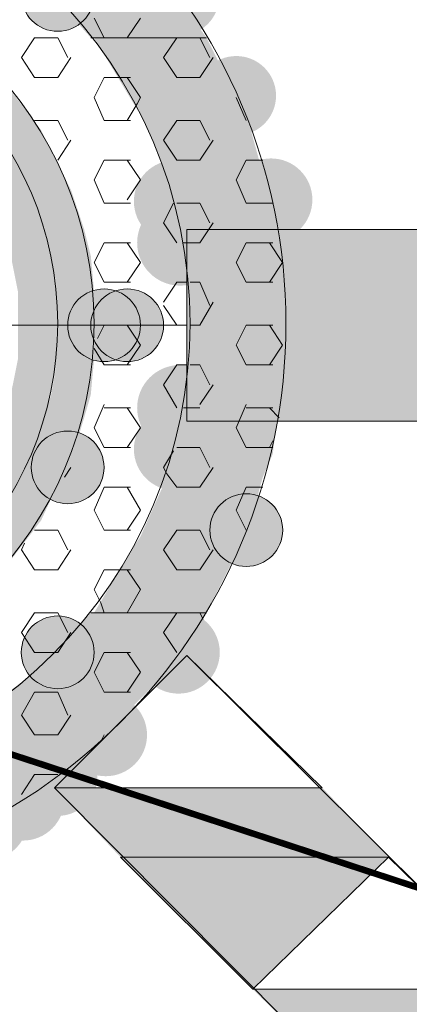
# Model space of a CAD drawing. Extents: x 3940905 to 4145695, y 925352 to 1109797.
# Tile 537 of 656: x 4011399 to 4011459, y 1099836 to 1099988. Entities that reach past the tile are written whole.
import ezdxf

# ---------------------------------------------------------------- set-up
doc = ezdxf.new("R2010")
doc.units = 0
doc.header["$LTSCALE"] = 750
doc.header["$MEASUREMENT"] = 0
doc.linetypes.add('DASHED', pattern=[0.75, 0.5, -0.25])
doc.layers.add('CKD Equipments', color=252, linetype='CONTINUOUS', lineweight=0)
doc.layers.add('CKD-Hood', color=1, linetype='CONTINUOUS')

msp = doc.modelspace()

# ---------------------------------------------------------------- hatches: boundary and pattern name
at = {"layer": 'CKD Equipments', "true_color": 0x808080}
h = msp.add_hatch(color=8, dxfattribs=at)
edge = h.paths.add_edge_path(flags=16)
edge.add_arc((4011404.54, 1099991.89), 5.6, 0, 360)
h = msp.add_hatch(color=8, dxfattribs=at)
edge = h.paths.add_edge_path(flags=16)
edge.add_arc((4011423.11, 1099991.89), 6.36, 0, 360)
h = msp.add_hatch(color=8, dxfattribs=at)
h.paths.add_polyline_path([(4011427.44, 1099985.28), (4011402, 1099993.93), (4011421.33, 1099993.93)])
h.paths.add_polyline_path([(4011409.63, 1099985.28), (4011427.44, 1099985.28), (4011402, 1099993.93)])
h = msp.add_hatch(color=8, dxfattribs=at)
h.paths.add_polyline_path([(4011432.53, 1099975.1), (4011410.14, 1099985.28), (4011427.44, 1099985.28)])
h.paths.add_polyline_path([(4011416.25, 1099975.1), (4011432.53, 1099975.1), (4011410.14, 1099985.28)])
h = msp.add_hatch(color=8, dxfattribs=at)
edge = h.paths.add_edge_path(flags=16)
edge.add_arc((4011432.02, 1099976.37), 6.11, 0, 360)
h = msp.add_hatch(color=8, dxfattribs=at)
h.paths.add_polyline_path([(4011400.47, 1099973.07), (4011387.24, 1099979.68), (4011395.38, 1099979.68)])
h.paths.add_polyline_path([(4011393.86, 1099973.07), (4011400.47, 1099973.07), (4011387.24, 1099979.68)])
h = msp.add_hatch(color=8, dxfattribs=at)
h.paths.add_polyline_path([(4011433.55, 1099973.58), (4011416.25, 1099975.1), (4011432.53, 1099975.1)])
h.paths.add_polyline_path([(4011417.26, 1099973.58), (4011433.55, 1099973.58), (4011416.25, 1099975.1)])
h = msp.add_hatch(color=8, dxfattribs=at)
h.paths.add_polyline_path([(4011402, 1099971.03), (4011393.86, 1099973.07), (4011400.47, 1099973.07)])
h.paths.add_polyline_path([(4011394.88, 1099971.03), (4011402, 1099971.03), (4011393.86, 1099973.07)])
h = msp.add_hatch(color=8, dxfattribs=at)
h.paths.add_polyline_path([(4011436.09, 1099964.42), (4011417.26, 1099973.58), (4011433.55, 1099973.58)])
h.paths.add_polyline_path([(4011421.33, 1099964.42), (4011436.09, 1099964.42), (4011417.26, 1099973.58)])
h = msp.add_hatch(color=8, dxfattribs=at)
h.paths.add_polyline_path([(4011405.05, 1099964.93), (4011394.88, 1099971.03), (4011402, 1099971.03)])
h.paths.add_polyline_path([(4011398.95, 1099964.93), (4011405.05, 1099964.93), (4011394.88, 1099971.03)])
h = msp.add_hatch(color=8, dxfattribs=at)
h.paths.add_polyline_path([(4011398.95, 1099964.93), (4011389.28, 1099969.51), (4011395.89, 1099969.51)])
h.paths.add_polyline_path([(4011391.82, 1099964.93), (4011398.95, 1099964.93), (4011389.28, 1099969.51)])
h = msp.add_hatch(color=8, dxfattribs=at)
edge = h.paths.add_edge_path(flags=16)
edge.add_arc((4011422.61, 1099960.09), 6.35, 0, 360)
h = msp.add_hatch(color=8, dxfattribs=at)
edge = h.paths.add_edge_path(flags=16)
edge.add_arc((4011437.36, 1099960.35), 6.36, 0, 360)
h = msp.add_hatch(color=8, dxfattribs=at)
h.paths.add_polyline_path([(4011399.96, 1099961.87), (4011391.82, 1099964.93), (4011398.95, 1099964.93)])
h.paths.add_polyline_path([(4011393.86, 1099961.87), (4011399.96, 1099961.87), (4011391.82, 1099964.93)])
h = msp.add_hatch(color=8, dxfattribs=at)
h.paths.add_polyline_path([(4011406.58, 1099961.87), (4011398.95, 1099964.93), (4011405.05, 1099964.93)])
h.paths.add_polyline_path([(4011399.96, 1099961.87), (4011406.58, 1099961.87), (4011398.95, 1099964.93)])
h = msp.add_hatch(color=8, dxfattribs=at)
h.paths.add_polyline_path([(4011437.62, 1099960.86), (4011421.33, 1099964.42), (4011436.09, 1099964.42)])
h.paths.add_polyline_path([(4011422.35, 1099960.86), (4011437.62, 1099960.86), (4011421.33, 1099964.42)])
h = msp.add_hatch(color=8, dxfattribs=at)
h.paths.add_polyline_path([(4011402.51, 1099955.77), (4011393.86, 1099961.87), (4011399.96, 1099961.87)])
h.paths.add_polyline_path([(4011396.4, 1099955.77), (4011402.51, 1099955.77), (4011393.86, 1099961.87)])
h = msp.add_hatch(color=8, dxfattribs=at)
h.paths.add_polyline_path([(4011408.61, 1099955.77), (4011399.96, 1099961.87), (4011406.58, 1099961.87)])
h.paths.add_polyline_path([(4011402.51, 1099955.77), (4011408.61, 1099955.77), (4011399.96, 1099961.87)])
h = msp.add_hatch(color=8, dxfattribs=at)
h.paths.add_polyline_path([(4011438.63, 1099952.71), (4011422.35, 1099960.86), (4011437.62, 1099960.86)])
h.paths.add_polyline_path([(4011423.88, 1099952.71), (4011438.63, 1099952.71), (4011422.35, 1099960.86)])
h = msp.add_hatch(color=8, dxfattribs=at)
edge = h.paths.add_edge_path(flags=16)
edge.add_arc((4011423.37, 1099953.73), 6.61, 0, 360)
h = msp.add_hatch(color=8, dxfattribs=at)
h.paths.add_polyline_path([(4011403.02, 1099953.73), (4011396.4, 1099955.77), (4011402.51, 1099955.77)])
h.paths.add_polyline_path([(4011396.91, 1099953.73), (4011403.02, 1099953.73), (4011396.4, 1099955.77)])
h = msp.add_hatch(color=8, dxfattribs=at)
h.paths.add_polyline_path([(4011409.63, 1099951.7), (4011402.51, 1099955.77), (4011408.61, 1099955.77)])
h.paths.add_polyline_path([(4011403.53, 1099951.7), (4011409.63, 1099951.7), (4011402.51, 1099955.77)])
at = {"layer": 'CKD Equipments', "true_color": 0xff0000}
h = msp.add_hatch(color=1, dxfattribs=at)
h.paths.add_polyline_path([(4011424.39, 1099926.26), (4011476.29, 1099955.77), (4011424.39, 1099955.77)])
h.paths.add_polyline_path([(4011476.29, 1099926.26), (4011424.39, 1099926.26), (4011476.29, 1099955.77)])
at = {"layer": 'CKD Equipments', "true_color": 0x808080}
h = msp.add_hatch(color=8, dxfattribs=at)
h.paths.add_polyline_path([(4011404.54, 1099946.1), (4011396.91, 1099953.73), (4011403.02, 1099953.73)])
h.paths.add_polyline_path([(4011398.44, 1099946.1), (4011404.54, 1099946.1), (4011396.91, 1099953.73)])
h = msp.add_hatch(color=8, dxfattribs=at)
h.paths.add_polyline_path([(4011410.14, 1099946.1), (4011403.53, 1099951.7), (4011409.63, 1099951.7)])
h.paths.add_polyline_path([(4011404.54, 1099946.1), (4011410.14, 1099946.1), (4011403.53, 1099951.7)])
h = msp.add_hatch(color=8, dxfattribs=at)
h.paths.add_polyline_path([(4011439.65, 1099947.63), (4011423.88, 1099952.71), (4011438.63, 1099952.71)])
h.paths.add_polyline_path([(4011424.39, 1099947.63), (4011439.65, 1099947.63), (4011423.88, 1099952.71)])
h = msp.add_hatch(color=8, dxfattribs=at)
h.paths.add_polyline_path([(4011439.65, 1099941.01), (4011424.39, 1099947.63), (4011439.65, 1099947.63)])
h.paths.add_polyline_path([(4011424.9, 1099941.01), (4011439.65, 1099941.01), (4011424.39, 1099947.63)])
h = msp.add_hatch(color=8, dxfattribs=at)
h.paths.add_polyline_path([(4011404.54, 1099945.59), (4011398.44, 1099946.1), (4011404.54, 1099946.1)])
h.paths.add_polyline_path([(4011398.44, 1099945.59), (4011404.54, 1099945.59), (4011398.44, 1099946.1)])
h = msp.add_hatch(color=8, dxfattribs=at)
h.paths.add_polyline_path([(4011404.54, 1099936.94), (4011398.44, 1099945.59), (4011404.54, 1099945.59)])
h.paths.add_polyline_path([(4011398.44, 1099936.94), (4011404.54, 1099936.94), (4011398.44, 1099945.59)])
h = msp.add_hatch(color=8, dxfattribs=at)
h.paths.add_polyline_path([(4011410.65, 1099941.01), (4011404.54, 1099946.1), (4011410.14, 1099946.1)])
h.paths.add_polyline_path([(4011404.54, 1099941.01), (4011410.65, 1099941.01), (4011404.54, 1099946.1)])
h = msp.add_hatch(color=8, dxfattribs=at)
edge = h.paths.add_edge_path(flags=16)
edge.add_arc((4011411.67, 1099941.01), 5.6, 0, 360)
h = msp.add_hatch(color=8, dxfattribs=at)
edge = h.paths.add_edge_path(flags=16)
edge.add_arc((4011415.23, 1099941.01), 5.6, 0, 360)
h = msp.add_hatch(color=8, dxfattribs=at)
h.paths.add_polyline_path([(4011410.14, 1099935.92), (4011404.54, 1099941.01), (4011410.65, 1099941.01)])
h.paths.add_polyline_path([(4011404.54, 1099935.92), (4011410.14, 1099935.92), (4011404.54, 1099941.01)])
h = msp.add_hatch(color=8, dxfattribs=at)
h.paths.add_polyline_path([(4011439.65, 1099934.4), (4011424.9, 1099941.01), (4011439.65, 1099941.01)])
h.paths.add_polyline_path([(4011424.39, 1099934.4), (4011439.65, 1099934.4), (4011424.9, 1099941.01)])
h = msp.add_hatch(color=8, dxfattribs=at)
h.paths.add_polyline_path([(4011404.54, 1099935.92), (4011398.44, 1099936.94), (4011404.54, 1099936.94)])
h.paths.add_polyline_path([(4011398.44, 1099935.92), (4011404.54, 1099935.92), (4011398.44, 1099936.94)])
h = msp.add_hatch(color=8, dxfattribs=at)
h.paths.add_polyline_path([(4011403.02, 1099928.29), (4011398.44, 1099935.92), (4011404.54, 1099935.92)])
h.paths.add_polyline_path([(4011396.91, 1099928.29), (4011403.02, 1099928.29), (4011398.44, 1099935.92)])
h = msp.add_hatch(color=8, dxfattribs=at)
h.paths.add_polyline_path([(4011409.63, 1099930.33), (4011404.54, 1099935.92), (4011410.14, 1099935.92)])
h.paths.add_polyline_path([(4011403.53, 1099930.33), (4011409.63, 1099930.33), (4011404.54, 1099935.92)])
h = msp.add_hatch(color=8, dxfattribs=at)
edge = h.paths.add_edge_path(flags=16)
edge.add_arc((4011423.37, 1099928.29), 6.61, 0, 360)
h = msp.add_hatch(color=8, dxfattribs=at)
h.paths.add_polyline_path([(4011438.63, 1099929.31), (4011424.39, 1099934.4), (4011439.65, 1099934.4)])
h.paths.add_polyline_path([(4011423.88, 1099929.31), (4011438.63, 1099929.31), (4011424.39, 1099934.4)])
h = msp.add_hatch(color=8, dxfattribs=at)
h.paths.add_polyline_path([(4011408.61, 1099926.77), (4011403.53, 1099930.33), (4011409.63, 1099930.33)])
h.paths.add_polyline_path([(4011402.51, 1099926.77), (4011408.61, 1099926.77), (4011403.53, 1099930.33)])
h = msp.add_hatch(color=8, dxfattribs=at)
h.paths.add_polyline_path([(4011437.62, 1099921.17), (4011423.88, 1099929.31), (4011438.63, 1099929.31)])
h.paths.add_polyline_path([(4011422.35, 1099921.17), (4011437.62, 1099921.17), (4011423.88, 1099929.31)])
h = msp.add_hatch(color=8, dxfattribs=at)
h.paths.add_polyline_path([(4011402.51, 1099926.77), (4011396.91, 1099928.29), (4011403.02, 1099928.29)])
h.paths.add_polyline_path([(4011396.4, 1099926.77), (4011402.51, 1099926.77), (4011396.91, 1099928.29)])
h = msp.add_hatch(color=8, dxfattribs=at)
edge = h.paths.add_edge_path(flags=16)
edge.add_arc((4011422.61, 1099921.93), 6.35, 0, 360)
h = msp.add_hatch(color=8, dxfattribs=at)
h.paths.add_polyline_path([(4011399.96, 1099920.15), (4011396.4, 1099926.77), (4011402.51, 1099926.77)])
h.paths.add_polyline_path([(4011393.86, 1099920.15), (4011399.96, 1099920.15), (4011396.4, 1099926.77)])
h = msp.add_hatch(color=8, dxfattribs=at)
h.paths.add_polyline_path([(4011406.58, 1099920.15), (4011402.51, 1099926.77), (4011408.61, 1099926.77)])
h.paths.add_polyline_path([(4011399.96, 1099920.15), (4011406.58, 1099920.15), (4011402.51, 1099926.77)])
h = msp.add_hatch(color=8, dxfattribs=at)
edge = h.paths.add_edge_path(flags=16)
edge.add_arc((4011406.07, 1099919.13), 5.6, 0, 360)
h = msp.add_hatch(color=8, dxfattribs=at)
h.paths.add_polyline_path([(4011398.95, 1099917.61), (4011393.86, 1099920.15), (4011399.96, 1099920.15)])
h.paths.add_polyline_path([(4011391.82, 1099917.61), (4011398.95, 1099917.61), (4011393.86, 1099920.15)])
h = msp.add_hatch(color=8, dxfattribs=at)
h.paths.add_polyline_path([(4011405.05, 1099917.61), (4011399.96, 1099920.15), (4011406.58, 1099920.15)])
h.paths.add_polyline_path([(4011398.95, 1099917.61), (4011405.05, 1099917.61), (4011399.96, 1099920.15)])
h = msp.add_hatch(color=8, dxfattribs=at)
h.paths.add_polyline_path([(4011436.09, 1099917.61), (4011422.35, 1099921.17), (4011437.62, 1099921.17)])
h.paths.add_polyline_path([(4011421.33, 1099917.61), (4011436.09, 1099917.61), (4011422.35, 1099921.17)])
h = msp.add_hatch(color=8, dxfattribs=at)
h.paths.add_polyline_path([(4011395.89, 1099912.52), (4011391.82, 1099917.61), (4011398.95, 1099917.61)])
h.paths.add_polyline_path([(4011389.28, 1099912.52), (4011395.89, 1099912.52), (4011391.82, 1099917.61)])
h = msp.add_hatch(color=8, dxfattribs=at)
h.paths.add_polyline_path([(4011402, 1099910.99), (4011398.95, 1099917.61), (4011405.05, 1099917.61)])
h.paths.add_polyline_path([(4011394.88, 1099910.99), (4011402, 1099910.99), (4011398.95, 1099917.61)])
h = msp.add_hatch(color=8, dxfattribs=at)
h.paths.add_polyline_path([(4011433.55, 1099908.45), (4011421.33, 1099917.61), (4011436.09, 1099917.61)])
h.paths.add_polyline_path([(4011417.26, 1099908.45), (4011433.55, 1099908.45), (4011421.33, 1099917.61)])
h = msp.add_hatch(color=8, dxfattribs=at)
edge = h.paths.add_edge_path(flags=16)
edge.add_arc((4011433.55, 1099909.47), 5.6, 0, 360)
h = msp.add_hatch(color=8, dxfattribs=at)
h.paths.add_polyline_path([(4011400.47, 1099908.96), (4011394.88, 1099910.99), (4011402, 1099910.99)])
h.paths.add_polyline_path([(4011393.86, 1099908.96), (4011400.47, 1099908.96), (4011394.88, 1099910.99)])
h = msp.add_hatch(color=8, dxfattribs=at)
h.paths.add_polyline_path([(4011395.38, 1099902.34), (4011393.86, 1099908.96), (4011400.47, 1099908.96)])
h.paths.add_polyline_path([(4011387.24, 1099902.34), (4011395.38, 1099902.34), (4011393.86, 1099908.96)])
h = msp.add_hatch(color=8, dxfattribs=at)
h.paths.add_polyline_path([(4011432.53, 1099906.92), (4011417.26, 1099908.45), (4011433.55, 1099908.45)])
h.paths.add_polyline_path([(4011416.25, 1099906.92), (4011432.53, 1099906.92), (4011417.26, 1099908.45)])
h = msp.add_hatch(color=8, dxfattribs=at)
h.paths.add_polyline_path([(4011427.44, 1099896.75), (4011416.25, 1099906.92), (4011432.53, 1099906.92)])
h.paths.add_polyline_path([(4011410.14, 1099896.75), (4011427.44, 1099896.75), (4011416.25, 1099906.92)])
h = msp.add_hatch(color=8, dxfattribs=at)
edge = h.paths.add_edge_path(flags=16)
edge.add_arc((4011423.11, 1099890.64), 6.36, 0, 360)
h = msp.add_hatch(color=8, dxfattribs=at)
edge = h.paths.add_edge_path(flags=16)
edge.add_arc((4011404.54, 1099890.64), 5.6, 0, 360)
h = msp.add_hatch(color=8, dxfattribs=at)
h.paths.add_polyline_path([(4011421.33, 1099888.1), (4011409.63, 1099896.75), (4011427.44, 1099896.75)])
h.paths.add_polyline_path([(4011402, 1099888.1), (4011421.33, 1099888.1), (4011409.63, 1099896.75)])
h = msp.add_hatch(color=8, dxfattribs=at)
h.paths.add_polyline_path([(4011419.81, 1099886.06), (4011402, 1099888.1), (4011421.33, 1099888.1)])
h.paths.add_polyline_path([(4011398.95, 1099886.06), (4011419.81, 1099886.06), (4011402, 1099888.1)])
h = msp.add_hatch(color=8, dxfattribs=at)
h.paths.add_polyline_path([(4011414.72, 1099880.97), (4011398.95, 1099886.06), (4011419.81, 1099886.06)])
h.paths.add_polyline_path([(4011392.33, 1099880.97), (4011414.72, 1099880.97), (4011398.95, 1099886.06)])
h = msp.add_hatch(color=8, dxfattribs=at)
edge = h.paths.add_edge_path(flags=16)
edge.add_arc((4011411.92, 1099877.92), 6.36, 0, 360)
h = msp.add_hatch(color=8, dxfattribs=at)
h.paths.add_polyline_path([(4011410.65, 1099876.39), (4011392.33, 1099880.97), (4011414.72, 1099880.97)])
h.paths.add_polyline_path([(4011384.19, 1099876.39), (4011410.65, 1099876.39), (4011392.33, 1099880.97)])
h = msp.add_hatch(color=8, dxfattribs=at)
edge = h.paths.add_edge_path(flags=16)
edge.add_arc((4011404.54, 1099871.56), 6.11, 0, 360)
h = msp.add_hatch(color=8, dxfattribs=at)
h.paths.add_polyline_path([(4011409.12, 1099874.87), (4011384.19, 1099876.39), (4011410.65, 1099876.39)])
h.paths.add_polyline_path([(4011382.16, 1099874.87), (4011409.12, 1099874.87), (4011384.19, 1099876.39)])
h = msp.add_hatch(color=8, dxfattribs=at)
h.paths.add_polyline_path([(4011404.03, 1099871.3), (4011382.16, 1099874.87), (4011409.12, 1099874.87)])
h.paths.add_polyline_path([(4011370.96, 1099871.3), (4011404.03, 1099871.3), (4011382.16, 1099874.87)])
h = msp.add_hatch(color=8, dxfattribs=at)
edge = h.paths.add_edge_path(flags=16)
edge.add_arc((4011399.2, 1099868), 6.35, 0, 360)
h = msp.add_hatch(color=8, dxfattribs=at)
h.paths.add_polyline_path([(4011401.49, 1099869.27), (4011370.96, 1099871.3), (4011404.03, 1099871.3)])
h.paths.add_polyline_path([(4011359.26, 1099869.27), (4011401.49, 1099869.27), (4011370.96, 1099871.3)])
h = msp.add_hatch(color=8, dxfattribs=at)
edge = h.paths.add_edge_path(flags=16)
edge.add_arc((4011393.6, 1099864.94), 6.35, 0, 360)
at = {"layer": 'CKD Equipments', "true_color": 0xff0000}
h = msp.add_hatch(color=1, dxfattribs=at)
h.paths.add_polyline_path([(4011414.21, 1099859.09), (4011445.25, 1099869.78), (4011404.03, 1099869.78)])
h.paths.add_polyline_path([(4011455.42, 1099859.09), (4011414.21, 1099859.09), (4011445.25, 1099869.78)])
at = {"layer": 'CKD Equipments', "true_color": 0x808080}
h = msp.add_hatch(color=8, dxfattribs=at)
h.paths.add_polyline_path([(4011399.96, 1099868.25), (4011304.82, 1099869.27), (4011401.49, 1099869.27)])
h.paths.add_polyline_path([(4011306.34, 1099868.25), (4011399.96, 1099868.25), (4011304.82, 1099869.27)])
h = msp.add_hatch(color=8, dxfattribs=at)
h.paths.add_polyline_path([(4011393.86, 1099865.2), (4011306.34, 1099868.25), (4011399.96, 1099868.25)])
h.paths.add_polyline_path([(4011311.94, 1099865.2), (4011393.86, 1099865.2), (4011306.34, 1099868.25)])
h = msp.add_hatch(color=8, dxfattribs=at)
h.paths.add_polyline_path([(4011476.79, 1099797.02), (4011476.29, 1099838.74), (4011434.56, 1099838.74)])
h.paths.add_polyline_path([(4011518.01, 1099797.02), (4011476.79, 1099797.02), (4011476.29, 1099838.74)])

# ---------------------------------------------------------------- linework, layer by layer
at = {"layer": 'CKD Equipments', "color": 8, "true_color": 0x808080}
for p, q in [((4011410.14, 1099988.33), (4011411.67, 1099985.28)), ((4011417.26, 1099988.33), (4011415.23, 1099985.28)), ((4011400.98, 1099985.28), (4011398.95, 1099982.23)), ((4011404.54, 1099985.28), (4011400.98, 1099985.28)), ((4011404.54, 1099985.28), (4011406.07, 1099982.23)), ((4011409.63, 1099985.28), (4011409.63, 1099985.28)), ((4011409.63, 1099985.28), (4011427.44, 1099985.28)), ((4011427.44, 1099985.28), (4011409.63, 1099985.28)), ((4011409.63, 1099985.28), (4011427.44, 1099985.28)), ((4011410.14, 1099985.28), (4011409.63, 1099985.28)), ((4011409.63, 1099985.28), (4011409.63, 1099985.28)), ((4011427.44, 1099985.28), (4011410.14, 1099985.28)), ((4011415.74, 1099985.28), (4011411.67, 1099985.28)), ((4011422.86, 1099985.28), (4011420.82, 1099982.23)), ((4011426.42, 1099985.28), (4011422.86, 1099985.28)), ((4011426.42, 1099985.28), (4011427.95, 1099982.23)), ((4011398.95, 1099982.23), (4011400.98, 1099979.17)), ((4011406.58, 1099982.23), (4011404.54, 1099979.17)), ((4011420.82, 1099982.23), (4011422.86, 1099979.17)), ((4011428.46, 1099982.23), (4011426.42, 1099979.17)), ((4011404.54, 1099979.17), (4011400.98, 1099979.17)), ((4011411.67, 1099979.17), (4011410.14, 1099976.12)), ((4011414.21, 1099979.17), (4011411.67, 1099979.17)), ((4011415.74, 1099979.17), (4011414.21, 1099979.17)), ((4011415.23, 1099979.17), (4011417.26, 1099976.12)), ((4011426.42, 1099979.17), (4011422.86, 1099979.17)), ((4011410.14, 1099976.12), (4011411.67, 1099972.56)), ((4011417.26, 1099976.12), (4011416.75, 1099975.1)), ((4011432.02, 1099976.12), (4011433.55, 1099972.56)), ((4011416.75, 1099975.1), (4011415.23, 1099972.56)), ((4011404.54, 1099972.56), (4011400.98, 1099972.56)), ((4011404.54, 1099972.56), (4011406.07, 1099969.51)), ((4011415.74, 1099972.56), (4011411.67, 1099972.56)), ((4011422.86, 1099972.56), (4011420.82, 1099969.51)), ((4011426.42, 1099972.56), (4011422.86, 1099972.56)), ((4011426.42, 1099972.56), (4011427.95, 1099969.51)), ((4011406.58, 1099969.51), (4011404.54, 1099966.45)), ((4011420.82, 1099969.51), (4011422.86, 1099966.45)), ((4011428.46, 1099969.51), (4011426.42, 1099966.45)), ((4011411.67, 1099966.45), (4011410.14, 1099963.4)), ((4011415.74, 1099966.45), (4011411.67, 1099966.45)), ((4011415.23, 1099966.45), (4011417.26, 1099963.4)), ((4011426.42, 1099966.45), (4011422.86, 1099966.45)), ((4011433.55, 1099966.45), (4011432.02, 1099963.4)), ((4011436.09, 1099966.45), (4011433.55, 1099966.45)), ((4011410.14, 1099963.4), (4011411.67, 1099959.84)), ((4011417.26, 1099963.4), (4011415.23, 1099960.35)), ((4011432.02, 1099963.4), (4011433.55, 1099959.84)), ((4011415.74, 1099959.84), (4011411.67, 1099959.84)), ((4011422.35, 1099959.84), (4011420.82, 1099956.79)), ((4011426.42, 1099959.84), (4011422.86, 1099959.84)), ((4011426.42, 1099959.84), (4011427.95, 1099956.79)), ((4011437.62, 1099959.84), (4011433.55, 1099959.84)), ((4011420.82, 1099956.79), (4011422.86, 1099953.73)), ((4011428.46, 1099956.79), (4011426.42, 1099953.73)), ((4011528.18, 1099955.77), (4011424.39, 1099955.77)), ((4011424.39, 1099955.77), (4011424.39, 1099926.26)), ((4011411.67, 1099953.73), (4011410.14, 1099950.68)), ((4011415.74, 1099953.73), (4011411.67, 1099953.73)), ((4011415.23, 1099953.73), (4011417.26, 1099950.68)), ((4011426.42, 1099953.73), (4011423.88, 1099953.73)), ((4011433.55, 1099953.73), (4011432.02, 1099950.68)), ((4011437.62, 1099953.73), (4011433.55, 1099953.73)), ((4011437.11, 1099953.73), (4011439.14, 1099950.68)), ((4011410.14, 1099950.68), (4011411.67, 1099947.63)), ((4011417.26, 1099950.68), (4011415.23, 1099947.63)), ((4011432.02, 1099950.68), (4011433.55, 1099947.63)), ((4011439.14, 1099950.68), (4011437.11, 1099947.63)), ((4011415.74, 1099947.63), (4011411.67, 1099947.63)), ((4011422.86, 1099947.63), (4011420.82, 1099944.57)), ((4011424.39, 1099947.63), (4011422.86, 1099947.63)), ((4011426.42, 1099947.63), (4011424.9, 1099947.63)), ((4011426.42, 1099947.63), (4011427.95, 1099944.07)), ((4011437.62, 1099947.63), (4011433.55, 1099947.63)), ((4011420.82, 1099944.07), (4011422.86, 1099941.01)), ((4011428.46, 1099944.57), (4011426.42, 1099941.01)), ((4011424.39, 1099941.01), (4011281.92, 1099941.01)), ((4011411.67, 1099941.01), (4011410.65, 1099938.98)), ((4011415.74, 1099941.01), (4011411.67, 1099941.01)), ((4011415.23, 1099941.01), (4011417.26, 1099937.96)), ((4011424.39, 1099941.01), (4011422.86, 1099941.01)), ((4011426.42, 1099941.01), (4011424.9, 1099941.01)), ((4011433.55, 1099941.01), (4011432.02, 1099937.96)), ((4011437.62, 1099941.01), (4011433.55, 1099941.01)), ((4011437.11, 1099941.01), (4011439.14, 1099937.96)), ((4011417.26, 1099937.96), (4011415.23, 1099934.91)), ((4011432.02, 1099937.96), (4011433.55, 1099934.91)), ((4011439.14, 1099937.96), (4011437.11, 1099934.91)), ((4011410.14, 1099937.45), (4011411.67, 1099934.91)), ((4011415.74, 1099934.91), (4011411.67, 1099934.91)), ((4011422.86, 1099934.91), (4011420.82, 1099931.85)), ((4011424.39, 1099934.91), (4011422.86, 1099934.91)), ((4011426.42, 1099934.91), (4011424.9, 1099934.91)), ((4011426.42, 1099934.91), (4011427.95, 1099931.85)), ((4011437.62, 1099934.91), (4011433.55, 1099934.91)), ((4011420.82, 1099931.85), (4011422.86, 1099928.29)), ((4011428.46, 1099931.85), (4011426.42, 1099928.8)), ((4011411.67, 1099928.8), (4011410.14, 1099925.24)), ((4011415.74, 1099928.29), (4011411.67, 1099928.29)), ((4011415.23, 1099928.29), (4011417.26, 1099925.24)), ((4011426.42, 1099928.29), (4011423.88, 1099928.29)), ((4011433.55, 1099928.8), (4011432.02, 1099925.24)), ((4011437.62, 1099928.29), (4011433.55, 1099928.29)), ((4011437.11, 1099928.29), (4011438.63, 1099926.77)), ((4011424.39, 1099926.26), (4011528.18, 1099926.26)), ((4011410.14, 1099925.24), (4011411.67, 1099922.19)), ((4011417.26, 1099925.24), (4011415.23, 1099922.19)), ((4011432.02, 1099925.24), (4011433.55, 1099922.19)), ((4011437.62, 1099923.2), (4011437.11, 1099922.19)), ((4011415.74, 1099922.19), (4011411.67, 1099922.19)), ((4011422.35, 1099921.68), (4011420.82, 1099919.13)), ((4011426.42, 1099922.19), (4011422.86, 1099922.19)), ((4011426.42, 1099922.19), (4011427.95, 1099919.13)), ((4011437.62, 1099922.19), (4011433.55, 1099922.19)), ((4011406.58, 1099919.13), (4011405.56, 1099917.61)), ((4011420.82, 1099919.13), (4011421.33, 1099918.12)), ((4011428.46, 1099919.13), (4011426.42, 1099916.08)), ((4011421.33, 1099918.12), (4011422.86, 1099916.08)), ((4011411.67, 1099916.08), (4011410.14, 1099912.52)), ((4011415.74, 1099916.08), (4011411.67, 1099916.08)), ((4011415.23, 1099916.08), (4011417.26, 1099912.52)), ((4011426.42, 1099916.08), (4011422.86, 1099916.08)), ((4011433.55, 1099916.08), (4011432.02, 1099912.52)), ((4011436.09, 1099916.08), (4011433.55, 1099916.08)), ((4011410.14, 1099912.52), (4011411.67, 1099909.47)), ((4011417.26, 1099912.52), (4011415.23, 1099909.47)), ((4011432.02, 1099912.52), (4011433.55, 1099909.47)), ((4011404.54, 1099909.47), (4011400.98, 1099909.47)), ((4011404.54, 1099909.47), (4011406.07, 1099906.41)), ((4011415.74, 1099909.47), (4011411.67, 1099909.47)), ((4011422.86, 1099909.47), (4011420.82, 1099906.41)), ((4011426.42, 1099909.47), (4011422.86, 1099909.47)), ((4011426.42, 1099909.47), (4011427.95, 1099906.41)), ((4011399.45, 1099907.43), (4011398.95, 1099906.41)), ((4011398.95, 1099906.41), (4011400.98, 1099903.36)), ((4011406.58, 1099906.41), (4011404.54, 1099903.36)), ((4011420.82, 1099906.41), (4011422.86, 1099903.36)), ((4011428.46, 1099906.41), (4011426.42, 1099903.36)), ((4011404.54, 1099903.36), (4011400.98, 1099903.36)), ((4011411.67, 1099903.36), (4011410.14, 1099900.31)), ((4011414.21, 1099903.36), (4011411.67, 1099903.36)), ((4011415.74, 1099903.36), (4011414.21, 1099903.36)), ((4011415.23, 1099903.36), (4011417.26, 1099900.31)), ((4011426.42, 1099903.36), (4011422.86, 1099903.36)), ((4011410.14, 1099900.31), (4011411.16, 1099898.27)), ((4011417.26, 1099900.31), (4011415.23, 1099896.75)), ((4011411.16, 1099898.27), (4011411.67, 1099896.75)), ((4011400.98, 1099896.75), (4011398.95, 1099893.69)), ((4011404.54, 1099896.75), (4011400.98, 1099896.75)), ((4011404.54, 1099896.75), (4011406.07, 1099893.69)), ((4011427.44, 1099896.75), (4011409.63, 1099896.75)), ((4011409.63, 1099896.75), (4011410.14, 1099896.75)), ((4011410.14, 1099896.75), (4011410.14, 1099896.75)), ((4011410.14, 1099896.75), (4011427.44, 1099896.75)), ((4011427.44, 1099896.75), (4011410.14, 1099896.75)), ((4011410.14, 1099896.75), (4011427.44, 1099896.75)), ((4011410.14, 1099896.75), (4011410.14, 1099896.75)), ((4011415.74, 1099896.75), (4011411.67, 1099896.75)), ((4011422.86, 1099896.75), (4011420.82, 1099893.69)), ((4011426.42, 1099896.75), (4011422.86, 1099896.75)), ((4011426.42, 1099896.75), (4011426.93, 1099895.73)), ((4011398.95, 1099893.69), (4011400.98, 1099890.64)), ((4011406.58, 1099893.69), (4011404.54, 1099890.64)), ((4011420.82, 1099893.69), (4011422.86, 1099890.64)), ((4011404.54, 1099890.64), (4011400.98, 1099890.64)), ((4011404.03, 1099869.78), (4011424.39, 1099890.13)), ((4011411.67, 1099890.64), (4011410.14, 1099887.59)), ((4011415.74, 1099890.64), (4011411.67, 1099890.64)), ((4011415.23, 1099890.64), (4011417.26, 1099887.59)), ((4011424.39, 1099890.13), (4011518.01, 1099797.02)), ((4011410.14, 1099887.59), (4011411.67, 1099884.53)), ((4011417.26, 1099887.59), (4011415.23, 1099884.53)), ((4011400.98, 1099884.53), (4011398.95, 1099880.97)), ((4011404.54, 1099884.53), (4011400.98, 1099884.53)), ((4011404.54, 1099884.53), (4011406.07, 1099880.97)), ((4011415.74, 1099884.53), (4011411.67, 1099884.53)), ((4011398.95, 1099880.97), (4011400.98, 1099877.92)), ((4011406.58, 1099880.97), (4011404.54, 1099877.92)), ((4011404.54, 1099877.92), (4011400.98, 1099877.92)), ((4011411.67, 1099877.92), (4011411.16, 1099876.9)), ((4011400.98, 1099871.81), (4011398.95, 1099868.76)), ((4011404.54, 1099871.81), (4011400.98, 1099871.81)), ((4011404.03, 1099869.78), (4011497.15, 1099776.16)), ((4011455.42, 1099859.09), (4011434.56, 1099838.74)), ((4011434.56, 1099838.74), (4011455.42, 1099859.09)), ((4011455.42, 1099859.09), (4011434.56, 1099838.74)), ((4011455.42, 1099859.09), (4011455.42, 1099859.09)), ((4011476.29, 1099838.74), (4011455.42, 1099859.09)), ((4011455.42, 1099859.09), (4011455.42, 1099859.09)), ((4011434.56, 1099838.74), (4011476.29, 1099838.74))]:
    msp.add_line(p, q, dxfattribs=at)
at = {"layer": 'CKD Equipments', "color": 1, "true_color": 0xff0000}
for p, q in [((4011424.39, 1099890.13), (4011404.03, 1099869.78)), ((4011404.03, 1099869.78), (4011424.39, 1099890.13)), ((4011424.39, 1099890.13), (4011404.03, 1099869.78)), ((4011424.39, 1099890.13), (4011424.39, 1099890.13)), ((4011445.25, 1099869.78), (4011424.39, 1099890.13)), ((4011424.39, 1099890.13), (4011424.39, 1099890.13)), ((4011404.03, 1099869.78), (4011445.25, 1099869.78)), ((4011455.42, 1099859.09), (4011414.21, 1099859.09)), ((4011414.21, 1099859.09), (4011434.56, 1099838.74)), ((4011434.56, 1099838.74), (4011455.42, 1099859.09))]:
    msp.add_line(p, q, dxfattribs=at)
at = {"layer": 'CKD Equipments', "color": 8, "true_color": 0x808080}
for centre, radius in [((4011352.9, 1099941.27), 86.75), ((4011352.9, 1099941.27), 72), ((4011352.9, 1099941.27), 57.24), ((4011404.54, 1099991.89), 5.6), ((4011352.9, 1099941.27), 51.64), ((4011411.67, 1099941.01), 5.6), ((4011415.23, 1099941.01), 5.6), ((4011406.07, 1099919.13), 5.6), ((4011433.55, 1099909.47), 5.6), ((4011404.54, 1099890.64), 5.6)]:
    msp.add_circle(centre, radius, dxfattribs=at)
at = {"layer": 'CKD Equipments', "color": 1, "true_color": 0xff0000}
msp.add_solid([(4011434.56, 1099838.74), (4011455.42, 1099859.09), (4011414.21, 1099859.09)], dxfattribs=at)
at = {"layer": 'CKD-Hood', "linetype": 'DASHED', "const_width": 1}
msp.add_lwpolyline([(4009583.42, 1100470.14), (4012783.42, 1100470.14), (4012783.42, 1099420.14), (4009583.42, 1099420.14), (4009583.42, 1100470.14), (4012783.42, 1099420.14), (4009583.42, 1099420.14), (4012783.42, 1100470.14)], dxfattribs=at)

doc.saveas('drawing.dxf')
